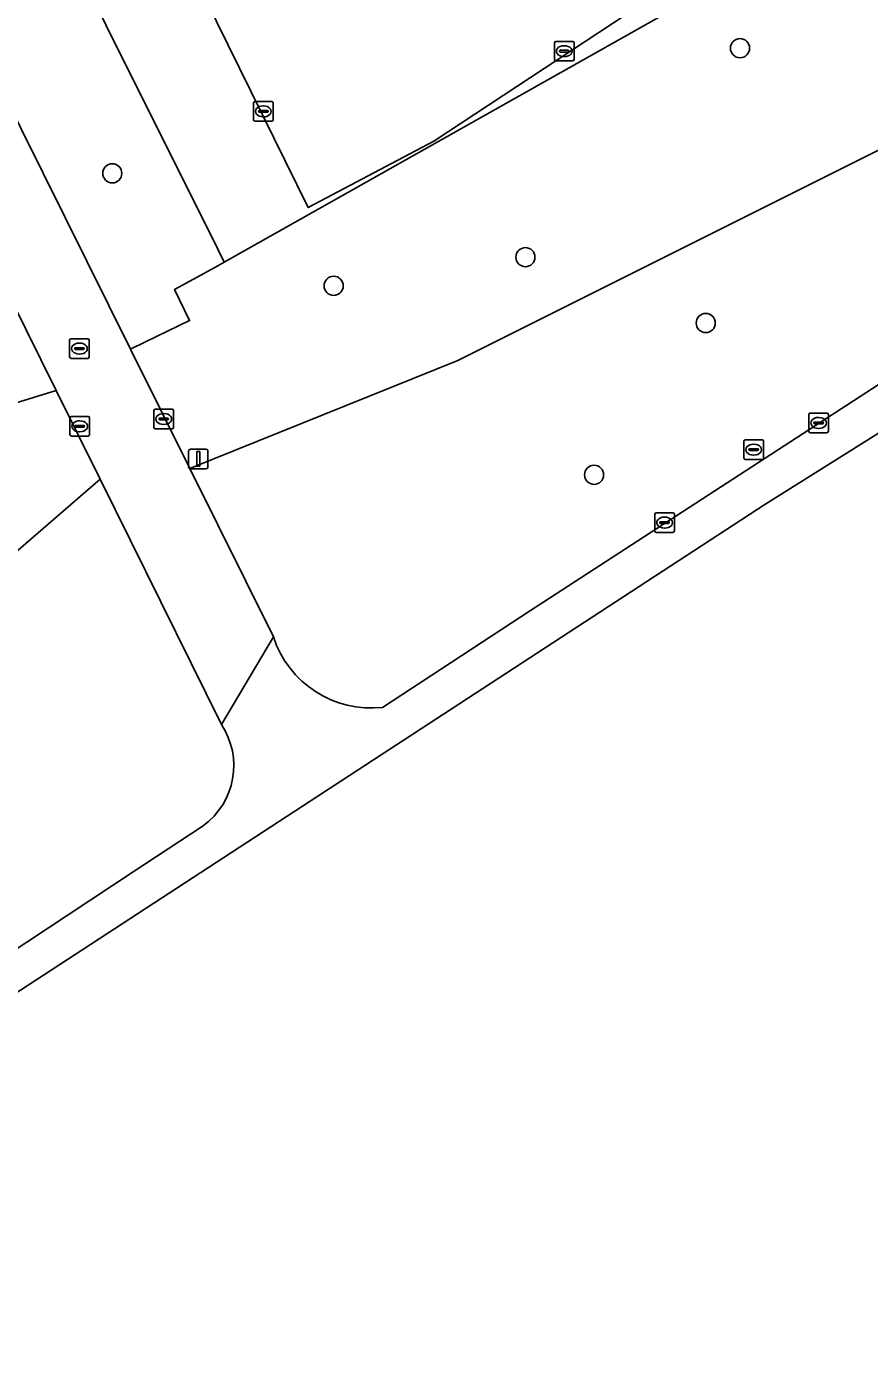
# Model space of a CAD drawing. Extents: x 157692 to 159674, y 381452 to 383291.
# Drawn here: x 158521.5 to 158564.5, y 381770.9 to 381839.3 of the extents above; entities that cross this region are included whole.
import ezdxf

# ---------------------------------------------------------------- set-up
doc = ezdxf.new("R2010")
doc.units = 0
for name, color, linetype in [('IMGEO_Berm_groen', 7, 'Continuous'), ('IMGEO_Boom', 7, 'Continuous'), ('IMGEO_Erf', 7, 'Continuous'), ('IMGEO_Fietspad_gesloten', 7, 'Continuous'), ('IMGEO_Groenvoorziening', 7, 'Continuous'), ('IMGEO_Hek', 7, 'Continuous'), ('IMGEO_Kolk', 7, 'Continuous'), ('IMGEO_Lichtmast', 7, 'Continuous'), ('IMGEO_Rijbaan_lokaal_open', 7, 'Continuous'), ('IMGEO_Rioolput', 7, 'Continuous')]:
    doc.layers.add(name, color=color, linetype=linetype)

msp = doc.modelspace()

# ---------------------------------------------------------------- linework, layer by layer
at = {"layer": 'IMGEO_Berm_groen'}
msp.add_lwpolyline([(158479.458, 381908.75), (158478.283, 381910.956), (158473.352, 381908.303), (158473.086, 381908.164), (158500, 381853.744), (158502.7, 381848.284), (158517.225, 381818.911), (158522.984, 381820.695), (158500, 381867.143)], close=True, dxfattribs=at)
at = {"layer": 'IMGEO_Boom'}
for centre in [(158557.922, 381838.165), (158525.854, 381831.777), (158546.958, 381827.495), (158537.162, 381826.033), (158556.17, 381824.132), (158550.467, 381816.383)]:
    msp.add_circle(centre, 0.489, dxfattribs=at)
at = {"layer": 'IMGEO_Erf'}
for points in [[(158518.732, 381858.285), (158517.01, 381857.37), (158504.286, 381882.924), (158493.241, 381906.447), (158489.697, 381919.532), (158491.006, 381912.128), (158492.315, 381907.092), (158494.143, 381902.22), (158495.939, 381898.528), (158500, 381890.423), (158502.7, 381885.02), (158531.243, 381827.901), (158531.578, 381827.232), (158583.05, 381856.25), (158584.118, 381856.969), (158601.416, 381868.614), (158606.244, 381872.139), (158624.725, 381886.233), (158683.269, 381931.316)], [(158608.117, 381877.893), (158604.832, 381878.508), (158602.781, 381878.926), (158600.249, 381871.572), (158571.859, 381852.914), (158542.283, 381833.42), (158535.864, 381830.026), (158522.416, 381857.337)]]:
    msp.add_lwpolyline(points, dxfattribs=at)
at = {"layer": 'IMGEO_Fietspad_gesloten'}
for points in [[(158478.054, 381911.385), (158478.283, 381910.956), (158479.458, 381908.75), (158500, 381867.143), (158522.984, 381820.695), (158525.231, 381816.153), (158531.425, 381803.636), (158534.087, 381808.104), (158529.816, 381816.704), (158526.79, 381822.796), (158500, 381876.738), (158483.198, 381910.569), (158483.426, 381910.65), (158481.872, 381914.195), (158481.577, 381914.831)], [(158265.328, 381672.426), (158329.297, 381703.167), (158394.335, 381733.667), (158481.623, 381769.82), (158509.535, 381782.484), (158559.192, 381814.867), (158606.245, 381844.396), (158605.196, 381846.051), (158578.282, 381829.597), (158547.22, 381809.46), (158539.659, 381804.508)], [(158534.087, 381808.104), (158531.425, 381803.636)], [(158530.492, 381798.459), (158526.924, 381796.105), (158521.485, 381792.523)]]:
    msp.add_lwpolyline(points, dxfattribs=at)
for centre, radius, start, end in [((158539.075, 381809.717), 5.242, 197.92589, 276.40016), ((158528.27, 381801.532), 3.792, 305.86927, 33.69834), ((158396.403, 381984.566), 229.186, 296.87345, 303.07705)]:
    msp.add_arc(centre, radius, start, end, dxfattribs=at)
at = {"layer": 'IMGEO_Groenvoorziening'}
for points in [[(158687.769, 381926.237), (158618.962, 381873.281), (158605.532, 381863.102), (158588.772, 381851.999), (158586.402, 381853.577), (158584.118, 381856.969), (158583.05, 381856.25), (158531.578, 381827.232), (158531.25, 381827.053), (158530.009, 381826.376), (158529.038, 381825.846), (158529.805, 381824.256), (158527.559, 381823.168), (158526.79, 381822.796), (158529.816, 381816.704), (158543.514, 381822.221), (158569.221, 381835.064), (158589.945, 381846.466), (158598.865, 381850.735), (158606.198, 381846.664), (158610.332, 381849.083), (158622.261, 381856.064)], [(158481.872, 381914.195), (158483.426, 381910.65), (158483.198, 381910.569), (158500, 381876.738), (158526.79, 381822.796), (158527.559, 381823.168), (158529.805, 381824.256), (158529.038, 381825.846), (158530.009, 381826.376), (158531.25, 381827.053), (158531.578, 381827.232), (158531.243, 381827.901), (158502.7, 381885.02)], [(158578.282, 381829.597), (158605.196, 381846.051), (158606.198, 381846.664), (158598.865, 381850.735), (158589.945, 381846.466), (158569.221, 381835.064), (158543.514, 381822.221), (158529.816, 381816.704), (158534.087, 381808.104)], [(158539.659, 381804.508), (158547.22, 381809.46), (158578.282, 381829.597)], [(158461.718, 381781.38), (158400.616, 381750), (158257.975, 381676.744), (158258.547, 381675.606), (158372.39, 381729.867), (158392.386, 381738.98), (158409.272, 381746.012), (158419.302, 381750.189), (158427.717, 381753.693), (158467.069, 381770.08), (158469.782, 381780.707), (158500, 381797.893), (158509.945, 381803.549), (158515.94, 381808.101), (158520.56, 381812.105), (158525.231, 381816.153), (158522.984, 381820.695), (158517.225, 381818.911), (158502.7, 381810.965), (158500, 381809.488), (158461.034, 381788.171), (158463.022, 381784.537)], [(158531.425, 381803.636), (158525.231, 381816.153), (158520.56, 381812.105), (158515.94, 381808.101), (158509.945, 381803.549), (158500, 381797.893), (158469.782, 381780.707), (158467.069, 381770.08), (158465.831, 381765.231), (158481.659, 381771.822)], [(158521.485, 381792.523), (158526.924, 381796.105), (158530.492, 381798.459)]]:
    msp.add_lwpolyline(points, dxfattribs=at)
for centre, radius, start, end in [((158539.075, 381809.717), 5.242, 197.92589, 276.40016), ((158528.27, 381801.532), 3.792, 305.86927, 33.69834), ((158396.403, 381984.566), 229.186, 296.87345, 303.07705)]:
    msp.add_arc(centre, radius, start, end, dxfattribs=at)
at = {"layer": 'IMGEO_Hek'}
msp.add_lwpolyline([(158531.578, 381827.232), (158583.05, 381856.25), (158584.118, 381856.969)], dxfattribs=at)
at = {"layer": 'IMGEO_Kolk'}
for p, q in [((158548.44, 381837.588), (158548.44, 381838.44)), ((158548.515, 381838.514), (158549.367, 381838.514)), ((158548.699, 381838.008), (158548.699, 381838.02)), ((158549.137, 381837.971), (158548.739, 381837.971)), ((158548.742, 381838.057), (158549.14, 381838.057)), ((158548.928, 381838.294), (158548.953, 381838.294)), ((158549.183, 381838.02), (158549.183, 381838.008)), ((158549.441, 381838.44), (158549.441, 381837.588)), ((158549.367, 381837.514), (158548.515, 381837.514)), ((158548.951, 381837.734), (158548.926, 381837.734)), ((158533.07, 381834.513), (158533.07, 381835.365)), ((158533.145, 381835.439), (158533.997, 381835.439)), ((158533.558, 381835.219), (158533.583, 381835.219)), ((158534.071, 381835.365), (158534.071, 381834.513)), ((158533.329, 381834.933), (158533.329, 381834.945)), ((158533.767, 381834.896), (158533.369, 381834.896)), ((158533.372, 381834.982), (158533.77, 381834.982)), ((158533.581, 381834.659), (158533.556, 381834.659)), ((158533.813, 381834.945), (158533.813, 381834.933)), ((158533.997, 381834.439), (158533.145, 381834.439)), ((158561.511, 381819.529), (158562.363, 381819.529)), ((158523.691, 381818.433), (158523.691, 381819.285)), ((158523.766, 381819.359), (158524.618, 381819.359)), ((158523.95, 381818.853), (158523.95, 381818.865)), ((158524.388, 381818.816), (158523.99, 381818.816)), ((158523.993, 381818.902), (158524.391, 381818.902)), ((158524.179, 381819.139), (158524.204, 381819.139)), ((158524.434, 381818.865), (158524.434, 381818.853)), ((158524.692, 381819.285), (158524.692, 381818.433)), ((158561.436, 381818.603), (158561.436, 381819.455)), ((158561.695, 381819.023), (158561.695, 381819.035)), ((158562.133, 381818.986), (158561.735, 381818.986)), ((158561.738, 381819.072), (158562.136, 381819.072)), ((158561.924, 381819.309), (158561.949, 381819.309)), ((158562.179, 381819.035), (158562.179, 381819.023)), ((158562.437, 381819.455), (158562.437, 381818.603)), ((158524.618, 381818.359), (158523.766, 381818.359)), ((158524.202, 381818.579), (158524.177, 381818.579)), ((158562.363, 381818.529), (158561.511, 381818.529)), ((158561.947, 381818.749), (158561.922, 381818.749)), ((158553.566, 381813.515), (158553.566, 381814.367)), ((158553.641, 381814.441), (158554.493, 381814.441)), ((158554.054, 381814.221), (158554.079, 381814.221)), ((158554.567, 381814.367), (158554.567, 381813.515)), ((158554.493, 381813.441), (158553.641, 381813.441)), ((158553.825, 381813.935), (158553.825, 381813.947)), ((158554.263, 381813.898), (158553.865, 381813.898)), ((158553.868, 381813.984), (158554.266, 381813.984)), ((158554.077, 381813.661), (158554.052, 381813.661)), ((158554.309, 381813.947), (158554.309, 381813.935))]:
    msp.add_line(p, q, dxfattribs=at)
for points in [[(158548.44, 381837.588), (158548.44, 381838.44)], [(158548.515, 381838.514), (158549.367, 381838.514)], [(158549.441, 381838.44), (158549.441, 381837.588)], [(158549.367, 381837.514), (158548.515, 381837.514)], [(158533.07, 381834.513), (158533.07, 381835.365)], [(158533.145, 381835.439), (158533.997, 381835.439)], [(158534.071, 381835.365), (158534.071, 381834.513)], [(158533.997, 381834.439), (158533.145, 381834.439)], [(158561.511, 381819.529), (158562.363, 381819.529)], [(158523.691, 381818.433), (158523.691, 381819.285)], [(158523.766, 381819.359), (158524.618, 381819.359)], [(158524.692, 381819.285), (158524.692, 381818.433)], [(158561.436, 381818.603), (158561.436, 381819.455)], [(158562.437, 381819.455), (158562.437, 381818.603)], [(158524.618, 381818.359), (158523.766, 381818.359)], [(158562.363, 381818.529), (158561.511, 381818.529)], [(158553.566, 381813.515), (158553.566, 381814.367)], [(158553.641, 381814.441), (158554.493, 381814.441)], [(158554.567, 381814.367), (158554.567, 381813.515)], [(158554.493, 381813.441), (158553.641, 381813.441)]]:
    msp.add_lwpolyline(points, dxfattribs=at)
for centre, radius, start, end in [((158548.517, 381838.438), 0.0765, 91.55205, 178.44795), ((158548.517, 381838.438), 0.0765, 91.55205, 178.44795), ((158548.739, 381838.017), 0.0403, 85.87752, 175.75265), ((158548.736, 381838.007), 0.0366, 178.93798, 274.71019), ((158549.14, 381838.014), 0.043, 264.86636, 352.45326), ((158549.144, 381838.019), 0.0386, 1.73085, 96.63898), ((158549.365, 381838.438), 0.0765, 1.55205, 88.44795), ((158549.365, 381838.438), 0.0765, 1.55205, 88.44795), ((158548.517, 381837.59), 0.0765, 181.55205, 268.44795), ((158548.517, 381837.59), 0.0765, 181.55205, 268.44795), ((158549.365, 381837.59), 0.0765, 271.55205, 358.44795), ((158549.365, 381837.59), 0.0765, 271.55205, 358.44795), ((158533.147, 381835.363), 0.0765, 91.55205, 178.44795), ((158533.147, 381835.363), 0.0765, 91.55205, 178.44795), ((158533.995, 381835.363), 0.0765, 1.55205, 88.44795), ((158533.995, 381835.363), 0.0765, 1.55205, 88.44795), ((158533.369, 381834.942), 0.0403, 85.87752, 175.75265), ((158533.366, 381834.932), 0.0366, 178.93798, 274.71019), ((158533.77, 381834.939), 0.043, 264.86636, 352.45326), ((158533.774, 381834.944), 0.0386, 1.73085, 96.63898), ((158533.147, 381834.515), 0.0765, 181.55205, 268.44795), ((158533.147, 381834.515), 0.0765, 181.55205, 268.44795), ((158533.995, 381834.515), 0.0765, 271.55205, 358.44795), ((158533.995, 381834.515), 0.0765, 271.55205, 358.44795), ((158561.513, 381819.453), 0.0765, 91.55205, 178.44795), ((158561.513, 381819.453), 0.0765, 91.55205, 178.44795), ((158562.361, 381819.453), 0.0765, 1.55205, 88.44795), ((158562.361, 381819.453), 0.0765, 1.55205, 88.44795), ((158523.768, 381819.283), 0.0765, 91.55205, 178.44795), ((158523.768, 381819.283), 0.0765, 91.55205, 178.44795), ((158523.99, 381818.862), 0.0403, 85.87752, 175.75265), ((158523.987, 381818.852), 0.0366, 178.93798, 274.71019), ((158524.391, 381818.859), 0.043, 264.86636, 352.45326), ((158524.395, 381818.864), 0.0386, 1.73085, 96.63898), ((158524.616, 381819.283), 0.0765, 1.55205, 88.44795), ((158524.616, 381819.283), 0.0765, 1.55205, 88.44795), ((158561.735, 381819.032), 0.0403, 85.87752, 175.75265), ((158561.732, 381819.022), 0.0366, 178.93798, 274.71019), ((158562.136, 381819.029), 0.043, 264.86636, 352.45326), ((158562.14, 381819.034), 0.0386, 1.73085, 96.63898), ((158523.768, 381818.435), 0.0765, 181.55205, 268.44795), ((158523.768, 381818.435), 0.0765, 181.55205, 268.44795), ((158524.616, 381818.435), 0.0765, 271.55205, 358.44795), ((158524.616, 381818.435), 0.0765, 271.55205, 358.44795), ((158561.513, 381818.605), 0.0765, 181.55205, 268.44795), ((158561.513, 381818.605), 0.0765, 181.55205, 268.44795), ((158562.361, 381818.605), 0.0765, 271.55205, 358.44795), ((158562.361, 381818.605), 0.0765, 271.55205, 358.44795), ((158553.643, 381814.365), 0.0765, 91.55205, 178.44795), ((158553.643, 381814.365), 0.0765, 91.55205, 178.44795), ((158554.491, 381814.365), 0.0765, 1.55205, 88.44795), ((158554.491, 381814.365), 0.0765, 1.55205, 88.44795), ((158553.643, 381813.517), 0.0765, 181.55205, 268.44795), ((158553.643, 381813.517), 0.0765, 181.55205, 268.44795), ((158553.865, 381813.944), 0.0403, 85.87752, 175.75265), ((158553.862, 381813.934), 0.0366, 178.93798, 274.71019), ((158554.266, 381813.941), 0.043, 264.86636, 352.45326), ((158554.27, 381813.946), 0.0386, 1.73085, 96.63898), ((158554.491, 381813.517), 0.0765, 271.55205, 358.44795), ((158554.491, 381813.517), 0.0765, 271.55205, 358.44795)]:
    msp.add_arc(centre, radius, start, end, dxfattribs=at)
for centre, major_axis, ratio, start_param, end_param in [((158548.927, 381838.014), (-0.387, 0.002), 0.722429, 4.712389, 7.853982), ((158548.952, 381838.014), (-0.39, 0.002), 0.717154, 1.570796, 4.712389), ((158533.557, 381834.939), (-0.387, 0.002), 0.722429, 4.712389, 7.853982), ((158533.582, 381834.939), (-0.39, 0.002), 0.717154, 1.570796, 4.712389), ((158524.178, 381818.859), (-0.387, 0.002), 0.722429, 4.712389, 7.853982), ((158524.203, 381818.859), (-0.39, 0.002), 0.717154, 1.570796, 4.712389), ((158561.923, 381819.029), (-0.387, 0.002), 0.722429, 4.712389, 7.853982), ((158561.948, 381819.029), (-0.39, 0.002), 0.717154, 1.570796, 4.712389), ((158554.053, 381813.941), (-0.387, 0.002), 0.722429, 4.712389, 7.853982), ((158554.078, 381813.941), (-0.39, 0.002), 0.717154, 1.570796, 4.712389)]:
    msp.add_ellipse(centre, major_axis=major_axis, ratio=ratio, start_param=start_param, end_param=end_param, dxfattribs=at)
at = {"layer": 'IMGEO_Lichtmast'}
for p, q in [((158529.751, 381816.79), (158529.751, 381817.59)), ((158529.751, 381817.59), (158529.751, 381816.79)), ((158529.851, 381817.69), (158530.641, 381817.69)), ((158530.641, 381817.69), (158529.851, 381817.69)), ((158530.741, 381817.59), (158530.741, 381816.79)), ((158530.741, 381816.79), (158530.741, 381817.59)), ((158530.641, 381816.69), (158529.851, 381816.69)), ((158529.851, 381816.69), (158530.641, 381816.69))]:
    msp.add_line(p, q, dxfattribs=at)
msp.add_lwpolyline([(158530.171, 381817.565), (158530.321, 381817.565), (158530.321, 381816.815), (158530.171, 381816.815), (158530.171, 381817.565)], dxfattribs=at)
for centre, start, end in [((158529.851, 381817.59), 90, 180), ((158529.851, 381817.59), 90, 180), ((158530.641, 381817.59), 0, 90), ((158530.641, 381817.59), 360, 90), ((158529.851, 381816.79), 180, 270), ((158529.851, 381816.79), 180, 270), ((158530.641, 381816.79), 270, 0), ((158530.641, 381816.79), 270, 0)]:
    msp.add_arc(centre, 0.1, start, end, dxfattribs=at)
at = {"layer": 'IMGEO_Rijbaan_lokaal_open'}
msp.add_lwpolyline([(158522.416, 381857.337), (158535.864, 381830.026), (158542.283, 381833.42), (158571.859, 381852.914), (158600.249, 381871.572), (158602.781, 381878.926), (158603.321, 381882.983), (158605.613, 381884.536), (158521.44, 381901.704)], dxfattribs=at)
at = {"layer": 'IMGEO_Rioolput'}
for p, q in [((158523.676, 381822.401), (158523.676, 381823.253)), ((158523.751, 381823.327), (158524.603, 381823.327)), ((158524.164, 381823.107), (158524.189, 381823.107)), ((158524.677, 381823.253), (158524.677, 381822.401)), ((158524.603, 381822.327), (158523.751, 381822.327)), ((158523.935, 381822.821), (158523.935, 381822.833)), ((158524.373, 381822.784), (158523.975, 381822.784)), ((158523.978, 381822.87), (158524.376, 381822.87)), ((158524.187, 381822.547), (158524.162, 381822.547)), ((158524.419, 381822.833), (158524.419, 381822.821)), ((158527.984, 381818.805), (158527.984, 381819.657)), ((158528.059, 381819.731), (158528.911, 381819.731)), ((158528.472, 381819.511), (158528.497, 381819.511)), ((158528.985, 381819.657), (158528.985, 381818.805)), ((158528.243, 381819.225), (158528.243, 381819.237)), ((158528.681, 381819.188), (158528.283, 381819.188)), ((158528.286, 381819.274), (158528.684, 381819.274)), ((158528.495, 381818.951), (158528.47, 381818.951)), ((158528.727, 381819.237), (158528.727, 381819.225)), ((158528.911, 381818.731), (158528.059, 381818.731)), ((158558.196, 381818.166), (158559.048, 381818.166)), ((158558.121, 381817.24), (158558.121, 381818.092)), ((158558.38, 381817.66), (158558.38, 381817.672)), ((158558.818, 381817.623), (158558.42, 381817.623)), ((158558.423, 381817.709), (158558.821, 381817.709)), ((158558.609, 381817.946), (158558.634, 381817.946)), ((158558.864, 381817.672), (158558.864, 381817.66)), ((158559.122, 381818.092), (158559.122, 381817.24)), ((158559.048, 381817.166), (158558.196, 381817.166)), ((158558.632, 381817.386), (158558.607, 381817.386))]:
    msp.add_line(p, q, dxfattribs=at)
for points in [[(158523.676, 381822.401), (158523.676, 381823.253)], [(158523.751, 381823.327), (158524.603, 381823.327)], [(158524.677, 381823.253), (158524.677, 381822.401)], [(158524.603, 381822.327), (158523.751, 381822.327)], [(158527.984, 381818.805), (158527.984, 381819.657)], [(158528.059, 381819.731), (158528.911, 381819.731)], [(158528.985, 381819.657), (158528.985, 381818.805)], [(158528.911, 381818.731), (158528.059, 381818.731)], [(158558.196, 381818.166), (158559.048, 381818.166)], [(158558.121, 381817.24), (158558.121, 381818.092)], [(158559.122, 381818.092), (158559.122, 381817.24)], [(158559.048, 381817.166), (158558.196, 381817.166)]]:
    msp.add_lwpolyline(points, dxfattribs=at)
for centre, radius, start, end in [((158523.753, 381823.251), 0.0765, 91.55205, 178.44795), ((158523.753, 381823.251), 0.0765, 91.55205, 178.44795), ((158524.601, 381823.251), 0.0765, 1.55205, 88.44795), ((158524.601, 381823.251), 0.0765, 1.55205, 88.44795), ((158523.753, 381822.403), 0.0765, 181.55205, 268.44795), ((158523.753, 381822.403), 0.0765, 181.55205, 268.44795), ((158523.975, 381822.83), 0.0403, 85.87752, 175.75265), ((158523.972, 381822.82), 0.0366, 178.93798, 274.71019), ((158524.376, 381822.827), 0.043, 264.86636, 352.45326), ((158524.38, 381822.832), 0.0386, 1.73085, 96.63898), ((158524.601, 381822.403), 0.0765, 271.55205, 358.44795), ((158524.601, 381822.403), 0.0765, 271.55205, 358.44795), ((158528.061, 381819.655), 0.0765, 91.55205, 178.44795), ((158528.061, 381819.655), 0.0765, 91.55205, 178.44795), ((158528.909, 381819.655), 0.0765, 1.55205, 88.44795), ((158528.909, 381819.655), 0.0765, 1.55205, 88.44795), ((158528.061, 381818.807), 0.0765, 181.55205, 268.44795), ((158528.061, 381818.807), 0.0765, 181.55205, 268.44795), ((158528.283, 381819.234), 0.0403, 85.87752, 175.75265), ((158528.28, 381819.224), 0.0366, 178.93798, 274.71019), ((158528.684, 381819.231), 0.043, 264.86636, 352.45326), ((158528.688, 381819.236), 0.0386, 1.73085, 96.63898), ((158528.909, 381818.807), 0.0765, 271.55205, 358.44795), ((158528.909, 381818.807), 0.0765, 271.55205, 358.44795), ((158558.198, 381818.09), 0.0765, 91.55205, 178.44795), ((158558.198, 381818.09), 0.0765, 91.55205, 178.44795), ((158559.046, 381818.09), 0.0765, 1.55205, 88.44795), ((158559.046, 381818.09), 0.0765, 1.55205, 88.44795), ((158558.42, 381817.669), 0.0403, 85.87752, 175.75265), ((158558.417, 381817.659), 0.0366, 178.93798, 274.71019), ((158558.821, 381817.666), 0.043, 264.86636, 352.45326), ((158558.825, 381817.671), 0.0386, 1.73085, 96.63898), ((158558.198, 381817.242), 0.0765, 181.55205, 268.44795), ((158558.198, 381817.242), 0.0765, 181.55205, 268.44795), ((158559.046, 381817.242), 0.0765, 271.55205, 358.44795), ((158559.046, 381817.242), 0.0765, 271.55205, 358.44795)]:
    msp.add_arc(centre, radius, start, end, dxfattribs=at)
for centre, major_axis, ratio, start_param, end_param in [((158524.163, 381822.827), (-0.387, 0.002), 0.722429, 4.712389, 7.853982), ((158524.188, 381822.827), (-0.39, 0.002), 0.717154, 1.570796, 4.712389), ((158528.471, 381819.231), (-0.387, 0.002), 0.722429, 4.712389, 7.853982), ((158528.496, 381819.231), (-0.39, 0.002), 0.717154, 1.570796, 4.712389), ((158558.608, 381817.666), (-0.387, 0.002), 0.722429, 4.712389, 7.853982), ((158558.633, 381817.666), (-0.39, 0.002), 0.717154, 1.570796, 4.712389)]:
    msp.add_ellipse(centre, major_axis=major_axis, ratio=ratio, start_param=start_param, end_param=end_param, dxfattribs=at)

doc.saveas('drawing.dxf')
